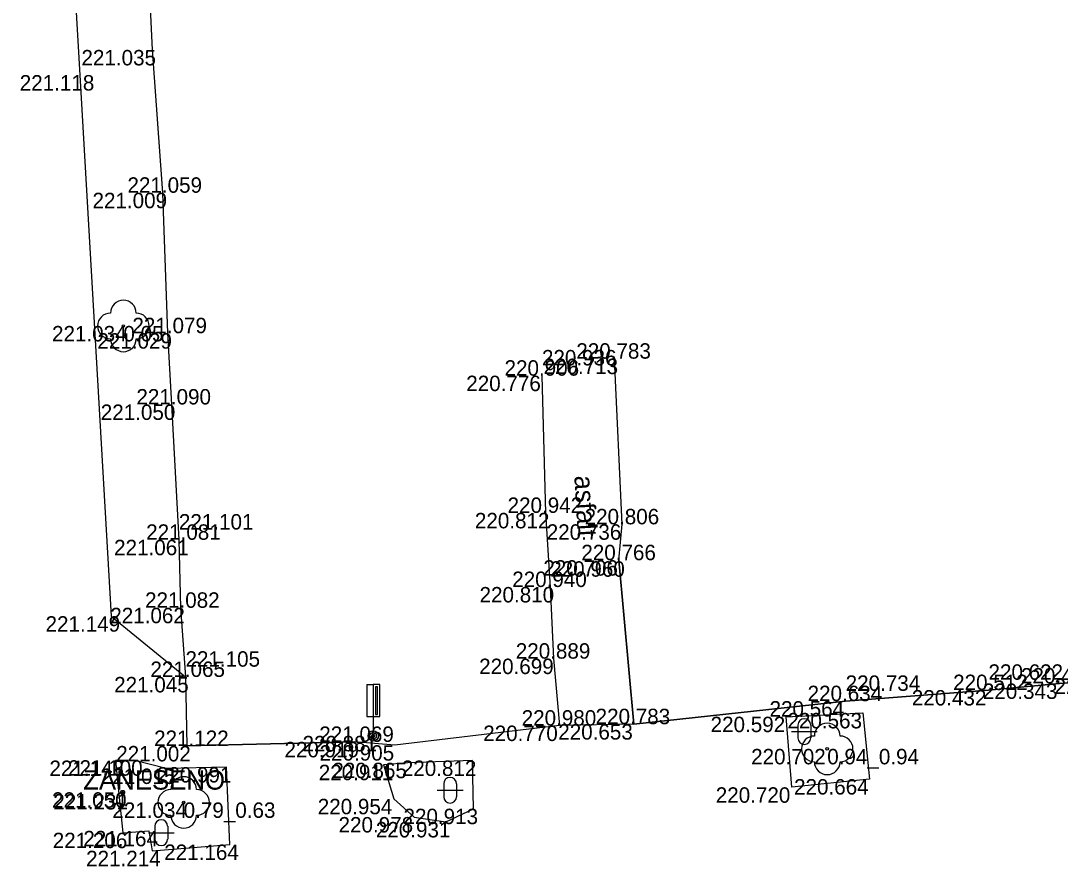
# Model space of a CAD drawing. Extents: x -599516 to -599132, y -1163668 to -1163119.
# Drawn here: x -599287.51 to -599267.3, y -1163480.98 to -1163464.54 of the extents above; entities that cross this region are included whole.
import ezdxf

# ---------------------------------------------------------------- set-up
doc = ezdxf.new("R2010")
doc.units = 0
for name, color, linetype in [('Bod-oznac1', 7, 'Continuous'), ('Bod-oznac2', 7, 'Continuous'), ('Bod-oznac3', 7, 'Continuous'), ('Bod-vyska1', 7, 'Continuous'), ('Bod-vyska2', 7, 'Continuous'), ('Bod-vyska3', 7, 'Continuous'), ('Z_cela-hrobu-dolni-linie', 7, 'Continuous'), ('Z_cela-hrobu-horni-linie', 7, 'Continuous'), ('Z_chodnik', 7, 'Continuous'), ('Z_komunikace', 7, 'Continuous'), ('Z_kultury-znacky', 7, 'Continuous'), ('Z_nove-stromy-prumer-kmene', 7, 'Continuous'), ('Z_obvod-kmene-spodek-ve-vysce1_2m', 7, 'Continuous'), ('Z_popis-budov-povrchu', 7, 'Continuous'), ('Z_stromy-kere', 7, 'Continuous'), ('Z_stromy-nove-vysazene', 7, 'Continuous'), ('Z_vol-txt-popis-objektu', 7, 'Continuous'), ('Z_vol-zn-podrobny-vyskovy-bod-geo', 7, 'Continuous'), ('Z_znacky-ostatni-orientacni-sloupek', 7, 'Continuous')]:
    doc.layers.add(name, color=color, linetype=linetype)

msp = doc.modelspace()

# ---------------------------------------------------------------- linework, layer by layer
at = {"layer": 'Bod-oznac1'}
for p, q in [((-599284.959, -1163465.106), (-599284.959, -1163465.106)), ((-599286.365, -1163465.595), (-599286.365, -1163465.595)), ((-599284.758, -1163467.883), (-599284.758, -1163467.883)), ((-599285.52, -1163470.473), (-599285.52, -1163470.473)), ((-599284.661, -1163470.614), (-599284.661, -1163470.614)), ((-599275.971, -1163471.109), (-599275.971, -1163471.109)), ((-599277.38, -1163471.44), (-599277.38, -1163471.44)), ((-599284.585, -1163472), (-599284.585, -1163472)), ((-599277.308, -1163474.108), (-599277.308, -1163474.108)), ((-599275.817, -1163474.33), (-599275.817, -1163474.33)), ((-599284.44, -1163474.631), (-599284.44, -1163474.631)), ((-599275.885, -1163475.028), (-599275.885, -1163475.028)), ((-599277.219, -1163475.549), (-599277.219, -1163475.549)), ((-599284.41, -1163475.953), (-599284.41, -1163475.953)), ((-599285.759, -1163476.117), (-599285.759, -1163476.117)), ((-599277.155, -1163476.942), (-599277.155, -1163476.942)), ((-599284.312, -1163477.298), (-599284.312, -1163477.298)), ((-599267.314, -1163477.425), (-599267.314, -1163477.425)), ((-599268.696, -1163477.553), (-599268.696, -1163477.553)), ((-599271.474, -1163477.768), (-599271.474, -1163477.768)), ((-599271.138, -1163477.998), (-599271.138, -1163477.998)), ((-599277.041, -1163478.244), (-599277.041, -1163478.244)), ((-599275.595, -1163478.216), (-599275.595, -1163478.216)), ((-599272.632, -1163478.071), (-599272.632, -1163478.071)), ((-599280.66, -1163478.444), (-599280.66, -1163478.444)), ((-599284.285, -1163478.64), (-599284.285, -1163478.64)), ((-599281.034, -1163478.561), (-599281.034, -1163478.561)), ((-599280.238, -1163478.625), (-599280.238, -1163478.625)), ((-599271.832, -1163478.697), (-599271.832, -1163478.697)), ((-599285.673, -1163478.924), (-599285.673, -1163478.924)), ((-599285.325, -1163478.918), (-599285.325, -1163478.918)), ((-599283.515, -1163479.051), (-599283.515, -1163479.051)), ((-599280.46, -1163479.005), (-599280.46, -1163479.005)), ((-599279.988, -1163478.966), (-599279.988, -1163478.966)), ((-599278.729, -1163478.923), (-599278.729, -1163478.923)), ((-599284.685, -1163479.079), (-599284.685, -1163479.079)), ((-599272.52, -1163479.444), (-599272.52, -1163479.444)), ((-599271.009, -1163479.284), (-599271.009, -1163479.284)), ((-599285.608, -1163479.575), (-599285.608, -1163479.575)), ((-599285.533, -1163479.541), (-599285.533, -1163479.541)), ((-599284.347, -1163479.738), (-599284.347, -1163479.738)), ((-599280.26, -1163479.668), (-599280.26, -1163479.668)), ((-599278.708, -1163479.86), (-599278.708, -1163479.86)), ((-599279.865, -1163480.022), (-599279.865, -1163480.022)), ((-599279.246, -1163480.118), (-599279.246, -1163480.118)), ((-599285.53, -1163480.327), (-599285.53, -1163480.327)), ((-599285.024, -1163480.291), (-599285.024, -1163480.291)), ((-599283.451, -1163480.556), (-599283.451, -1163480.556)), ((-599284.959, -1163480.678), (-599284.959, -1163480.678))]:
    msp.add_line(p, q, dxfattribs=at)
at = {"layer": 'Bod-oznac2'}
for p, q in [((-599284.758, -1163467.883), (-599284.758, -1163467.883)), ((-599284.661, -1163470.614), (-599284.661, -1163470.614)), ((-599275.971, -1163471.109), (-599275.971, -1163471.109)), ((-599277.38, -1163471.44), (-599277.38, -1163471.44)), ((-599284.585, -1163472), (-599284.585, -1163472)), ((-599277.308, -1163474.108), (-599277.308, -1163474.108)), ((-599275.817, -1163474.33), (-599275.817, -1163474.33)), ((-599284.44, -1163474.631), (-599284.44, -1163474.631)), ((-599275.885, -1163475.028), (-599275.885, -1163475.028)), ((-599277.219, -1163475.549), (-599277.219, -1163475.549)), ((-599284.41, -1163475.953), (-599284.41, -1163475.953)), ((-599277.155, -1163476.942), (-599277.155, -1163476.942)), ((-599284.312, -1163477.298), (-599284.312, -1163477.298)), ((-599267.314, -1163477.425), (-599267.314, -1163477.425)), ((-599268.696, -1163477.553), (-599268.696, -1163477.553)), ((-599271.474, -1163477.768), (-599271.474, -1163477.768)), ((-599277.041, -1163478.244), (-599277.041, -1163478.244)), ((-599275.595, -1163478.216), (-599275.595, -1163478.216)), ((-599284.285, -1163478.64), (-599284.285, -1163478.64)), ((-599281.034, -1163478.561), (-599281.034, -1163478.561))]:
    msp.add_line(p, q, dxfattribs=at)
at = {"layer": 'Bod-oznac3'}
for p, q in [((-599277.38, -1163471.44), (-599277.38, -1163471.44)), ((-599284.44, -1163474.631), (-599284.44, -1163474.631)), ((-599277.219, -1163475.549), (-599277.219, -1163475.549)), ((-599284.312, -1163477.298), (-599284.312, -1163477.298)), ((-599267.314, -1163477.425), (-599267.314, -1163477.425)), ((-599268.696, -1163477.553), (-599268.696, -1163477.553)), ((-599271.474, -1163477.768), (-599271.474, -1163477.768))]:
    msp.add_line(p, q, dxfattribs=at)
at = {"layer": 'Z_cela-hrobu-dolni-linie'}
msp.add_lwpolyline([(-599285.023, -1163463.733), (-599284.959, -1163465.106), (-599284.758, -1163467.883), (-599284.661, -1163470.614), (-599284.585, -1163472), (-599284.44, -1163474.631), (-599284.41, -1163475.953), (-599284.312, -1163477.298)], dxfattribs=at)
at = {"layer": 'Z_cela-hrobu-horni-linie'}
msp.add_line((-599275.817, -1163474.33), (-599275.971, -1163471.109), dxfattribs=at)
for points in [[(-599284.758, -1163467.883), (-599284.661, -1163470.614), (-599284.585, -1163472), (-599284.44, -1163474.631), (-599284.44, -1163474.631), (-599284.41, -1163475.953)], [(-599277.38, -1163471.44), (-599277.38, -1163471.44), (-599277.308, -1163474.108), (-599277.219, -1163475.549), (-599277.219, -1163475.549), (-599277.155, -1163476.942), (-599277.041, -1163478.244), (-599280.238, -1163478.625)], [(-599275.885, -1163475.028), (-599275.595, -1163478.216), (-599271.474, -1163477.768), (-599271.474, -1163477.768), (-599268.696, -1163477.553), (-599268.696, -1163477.553), (-599267.314, -1163477.425), (-599267.314, -1163477.425), (-599265.933, -1163477.331), (-599265.933, -1163477.331), (-599264.432, -1163477.165), (-599264.432, -1163477.165), (-599263.078, -1163476.971), (-599263.078, -1163476.971), (-599261.803, -1163476.852), (-599261.803, -1163476.852), (-599260.438, -1163476.728), (-599260.438, -1163476.728), (-599258.927, -1163476.619), (-599258.927, -1163476.619), (-599257.557, -1163476.483), (-599257.862, -1163473.388)], [(-599284.41, -1163475.953), (-599284.312, -1163477.298), (-599284.312, -1163477.298), (-599284.285, -1163478.64), (-599281.034, -1163478.561)]]:
    msp.add_lwpolyline(points, dxfattribs=at)
at = {"layer": 'Z_chodnik'}
for points in [[(-599275.595, -1163478.216), (-599275.885, -1163475.028), (-599275.817, -1163474.33), (-599275.971, -1163471.109)], [(-599277.38, -1163471.44), (-599277.308, -1163474.108), (-599277.219, -1163475.549), (-599277.155, -1163476.942), (-599277.041, -1163478.244)]]:
    msp.add_lwpolyline(points, dxfattribs=at)
at = {"layer": 'Z_komunikace'}
for points in [[(-599286.982, -1163455.03), (-599286.365, -1163465.595), (-599285.759, -1163476.117), (-599284.312, -1163477.298), (-599284.285, -1163478.64)], [(-599251.527, -1163475.775), (-599252.665, -1163475.753), (-599255.822, -1163476.137), (-599257.557, -1163476.483), (-599258.927, -1163476.619), (-599260.438, -1163476.728), (-599261.803, -1163476.852), (-599263.078, -1163476.971), (-599264.432, -1163477.165), (-599265.933, -1163477.331), (-599267.314, -1163477.425), (-599268.696, -1163477.553), (-599271.474, -1163477.768), (-599275.595, -1163478.216), (-599277.041, -1163478.244), (-599280.238, -1163478.625), (-599281.034, -1163478.561), (-599284.285, -1163478.64)], [(-599272.52, -1163479.444), (-599272.632, -1163478.071), (-599271.138, -1163477.998), (-599271.009, -1163479.284), (-599272.52, -1163479.444)], [(-599285.673, -1163478.924), (-599285.608, -1163479.575), (-599285.53, -1163480.327), (-599285.024, -1163480.291), (-599284.959, -1163480.678), (-599283.451, -1163480.556), (-599283.515, -1163479.051), (-599284.685, -1163479.079), (-599285.325, -1163478.918), (-599285.673, -1163478.924)], [(-599280.46, -1163479.005), (-599280.26, -1163479.668), (-599279.865, -1163480.022), (-599279.246, -1163480.118), (-599278.708, -1163479.86), (-599278.729, -1163478.923), (-599279.988, -1163478.966), (-599280.46, -1163479.005)]]:
    msp.add_lwpolyline(points, dxfattribs=at)
at = {"layer": 'Z_kultury-znacky'}
for p, q in [((-599272.402, -1163478.235), (-599272.402, -1163478.485)), ((-599272.152, -1163478.235), (-599272.152, -1163478.485)), ((-599272.527, -1163478.36), (-599272.027, -1163478.36)), ((-599279.29, -1163479.377), (-599279.29, -1163479.627)), ((-599279.04, -1163479.377), (-599279.04, -1163479.627)), ((-599279.415, -1163479.502), (-599278.915, -1163479.502)), ((-599284.908, -1163480.201), (-599284.908, -1163480.451)), ((-599284.658, -1163480.201), (-599284.658, -1163480.451)), ((-599285.033, -1163480.326), (-599284.533, -1163480.326))]:
    msp.add_line(p, q, dxfattribs=at)
for centre, start, end in [((-599272.277, -1163478.235), 0, 180), ((-599272.277, -1163478.485), 180, 0), ((-599279.166, -1163479.377), 0, 180), ((-599279.166, -1163479.627), 180, 0), ((-599284.784, -1163480.201), 0, 180), ((-599284.784, -1163480.451), 180, 0)]:
    msp.add_arc(centre, 0.125, start, end, dxfattribs=at)
at = {"layer": 'Z_stromy-kere'}
for centre in [(-599271.832, -1163478.697), (-599284.347, -1163479.738)]:
    msp.add_circle(centre, 0.025, dxfattribs=at)
for centre, start, end in [((-599271.832, -1163478.447), 0, 180), ((-599272.082, -1163478.697), 90, 270), ((-599271.582, -1163478.697), 270, 90), ((-599271.832, -1163478.947), 180, 0), ((-599284.347, -1163479.488), 0, 180), ((-599284.597, -1163479.738), 90, 270), ((-599284.097, -1163479.738), 270, 90), ((-599284.347, -1163479.988), 180, 0)]:
    msp.add_arc(centre, 0.25, start, end, dxfattribs=at)
at = {"layer": 'Z_stromy-nove-vysazene'}
msp.add_circle((-599285.52, -1163470.473), 0.025, dxfattribs=at)
for centre, start, end in [((-599285.52, -1163470.223), 0, 180), ((-599285.77, -1163470.473), 90, 270), ((-599285.27, -1163470.473), 270, 90), ((-599285.52, -1163470.723), 180, 0)]:
    msp.add_arc(centre, 0.25, start, end, dxfattribs=at)
at = {"layer": 'Z_vol-zn-podrobny-vyskovy-bod-geo'}
for radius in [0.0375, 0.0125]:
    msp.add_circle((-599285.533, -1163479.541), radius, dxfattribs=at)
at = {"layer": 'Z_znacky-ostatni-orientacni-sloupek'}
for p, q in [((-599280.785, -1163477.444), (-599280.785, -1163478.069)), ((-599280.785, -1163477.444), (-599280.66, -1163477.444)), ((-599280.785, -1163478.069), (-599280.66, -1163478.069)), ((-599280.66, -1163478.069), (-599280.66, -1163478.344))]:
    msp.add_line(p, q, dxfattribs=at)
for points in [[(-599280.66, -1163478.069), (-599280.535, -1163478.069), (-599280.535, -1163477.444), (-599280.66, -1163477.444)], [(-599280.618, -1163478.026), (-599280.578, -1163478.026), (-599280.578, -1163477.487), (-599280.618, -1163477.487)]]:
    msp.add_lwpolyline(points, close=True, dxfattribs=at)
for radius in [0.1, 0.065, 0.03]:
    msp.add_circle((-599280.66, -1163478.444), radius, dxfattribs=at)

# ---------------------------------------------------------------- texts
at = {"layer": 'Bod-vyska1'}
for s, p in [('221.035', (-599286.335, -1163465.406)), ('221.118', (-599287.535, -1163465.895)), ('221.009', (-599286.12, -1163468.183)), ('221.034', (-599286.907, -1163470.773)), ('221.029', (-599286.025, -1163470.914)), ('220.713', (-599277.349, -1163471.409)), ('220.776', (-599278.852, -1163471.74)), ('221.050', (-599285.959, -1163472.3)), ('220.812', (-599278.684, -1163474.408)), ('220.736', (-599277.287, -1163474.63)), ('221.061', (-599285.7, -1163474.931)), ('220.706', (-599277.353, -1163475.328)), ('220.810', (-599278.593, -1163475.849)), ('221.062', (-599285.774, -1163476.253)), ('221.149', (-599287.033, -1163476.417)), ('220.699', (-599278.601, -1163477.242)), ('221.045', (-599285.699, -1163477.598)), ('220.343', (-599268.805, -1163477.725)), ('220.308', (-599267.411, -1163477.631)), ('220.432', (-599270.187, -1163477.853)), ('220.564', (-599272.954, -1163478.068)), ('220.563', (-599272.606, -1163478.298)), ('220.770', (-599278.522, -1163478.544)), ('220.653', (-599277.063, -1163478.516)), ('220.592', (-599274.1, -1163478.371)), ('220.881', (-599282.036, -1163478.744)), ('221.002', (-599285.659, -1163478.94)), ('220.919', (-599282.387, -1163478.861)), ('220.905', (-599281.704, -1163478.925)), ('220.702', (-599273.312, -1163478.997)), ('221.143', (-599286.958, -1163479.224)), ('221.100', (-599286.595, -1163479.218)), ('220.991', (-599284.868, -1163479.351)), ('220.911', (-599281.72, -1163479.305)), ('220.865', (-599281.456, -1163479.266)), ('220.812', (-599280.105, -1163479.223)), ('221.015', (-599285.957, -1163479.379)), ('220.720', (-599274, -1163479.744)), ('220.664', (-599272.477, -1163479.584)), ('221.050', (-599286.907, -1163479.841)), ('221.231', (-599286.882, -1163479.875)), ('221.034', (-599285.734, -1163480.038)), ('220.954', (-599281.74, -1163479.968)), ('220.913', (-599280.072, -1163480.16)), ('220.978', (-599281.335, -1163480.322)), ('220.931', (-599280.61, -1163480.418)), ('221.206', (-599286.894, -1163480.627)), ('221.164', (-599286.298, -1163480.591)), ('221.214', (-599286.244, -1163480.978)), ('221.164', (-599284.725, -1163480.856))]:
    msp.add_text(s, height=0.3, dxfattribs=at).set_placement(p)
at = {"layer": 'Bod-vyska2'}
for s, p in [('221.059', (-599285.44, -1163467.883)), ('221.079', (-599285.344, -1163470.614)), ('220.783', (-599276.712, -1163471.109)), ('220.906', (-599278.107, -1163471.44)), ('221.090', (-599285.266, -1163472)), ('220.942', (-599278.048, -1163474.108)), ('220.806', (-599276.55, -1163474.33)), ('221.081', (-599285.076, -1163474.631)), ('220.766', (-599276.614, -1163475.028)), ('220.940', (-599277.958, -1163475.549)), ('221.082', (-599285.098, -1163475.953)), ('220.889', (-599277.889, -1163476.942)), ('221.065', (-599284.994, -1163477.298)), ('220.443', (-599268.065, -1163477.425)), ('220.512', (-599269.384, -1163477.553)), ('220.634', (-599272.214, -1163477.768)), ('220.980', (-599277.774, -1163478.244)), ('220.783', (-599276.336, -1163478.216)), ('221.122', (-599284.922, -1163478.64)), ('221.069', (-599281.71, -1163478.561))]:
    msp.add_text(s, height=0.3, dxfattribs=at).set_placement(p)
at = {"layer": 'Bod-vyska3'}
for s, p in [('220.936', (-599277.38, -1163471.24)), ('221.101', (-599284.44, -1163474.431)), ('220.960', (-599277.219, -1163475.349)), ('221.105', (-599284.312, -1163477.098)), ('220.622', (-599268.696, -1163477.353)), ('220.734', (-599271.474, -1163477.568))]:
    msp.add_text(s, height=0.3, dxfattribs=at).set_placement(p)
at = {"layer": 'Z_nove-stromy-prumer-kmene'}
msp.add_text('0.05', height=0.3, dxfattribs=at).set_placement((-599285.52, -1163470.773))
at = {"layer": 'Z_obvod-kmene-spodek-ve-vysce1_2m'}
for s, p in [('0.94_0.94', (-599271.832, -1163478.997)), ('0.79_0.63', (-599284.347, -1163480.038))]:
    msp.add_text(s, height=0.3, dxfattribs=at).set_placement(p)
at = {"layer": 'Z_popis-budov-povrchu'}
msp.add_text('asfalt', height=0.375, rotation=273.4503, dxfattribs=at).set_placement((-599276.752, -1163473.39))
at = {"layer": 'Z_vol-txt-popis-objektu'}
msp.add_text('ZANESENO', height=0.375, dxfattribs=at).set_placement((-599286.301, -1163479.489))

doc.saveas('drawing.dxf')
